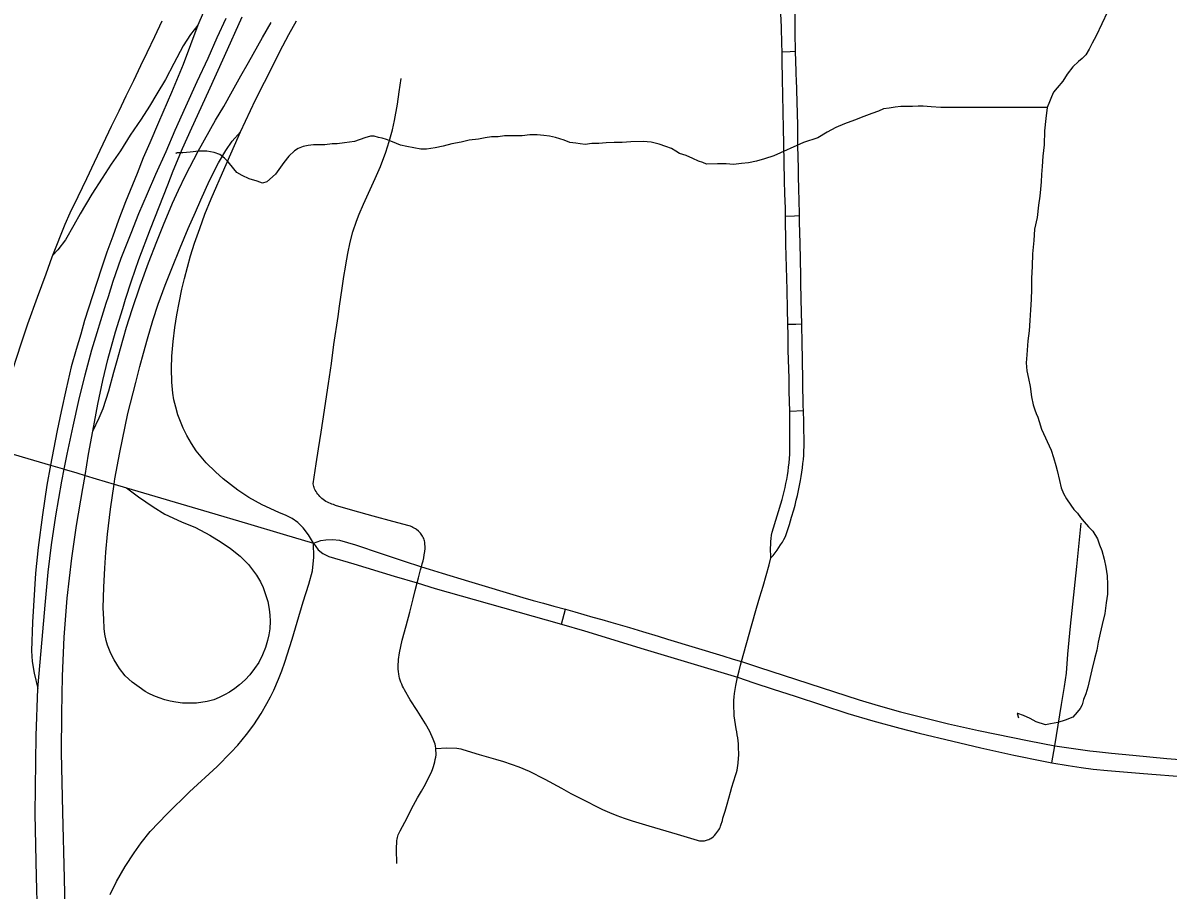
# Model space of a CAD drawing. Extents: x -59 to 82, y -3 to 49.
# Drawn here: x -11.904 to -11.304, y 30.279 to 30.733 of the extents above; entities that cross this region are included whole.
import ezdxf

# ---------------------------------------------------------------- set-up
doc = ezdxf.new("R2010")
doc.units = 0
for name, color, linetype in [('GM_X_City_Street', 7, 'Continuous'), ('GM_X_County_Road', 7, 'Continuous'), ('GM_X_Interchange_Ramps', 7, 'Continuous'), ('GM_X_Interstate_Route', 7, 'Continuous'), ('GM_X_Minor_River', 7, 'Continuous')]:
    doc.layers.add(name, color=color, linetype=linetype)

msp = doc.modelspace()

# ---------------------------------------------------------------- linework, layer by layer
at = {"layer": 'GM_X_City_Street'}
msp.add_line((-11.50209, 30.53), (-11.4949, 30.53024), dxfattribs=at)
for points in [[(-11.51189, 30.45322), (-11.51202, 30.4549), (-11.51209, 30.45659), (-11.51196, 30.46166), (-11.51181, 30.46333), (-11.51159, 30.46501), (-11.51133, 30.46668), (-11.50611, 30.48374), (-11.50554, 30.4858), (-11.505, 30.48787), (-11.50451, 30.48995), (-11.50405, 30.49204), (-11.50363, 30.49413), (-11.50326, 30.49624), (-11.50291, 30.49847), (-11.50262, 30.50071), (-11.50237, 30.50295), (-11.50218, 30.50519), (-11.50203, 30.50745), (-11.50193, 30.50971), (-11.50201, 30.52556), (-11.50209, 30.53), (-11.50233, 30.54023), (-11.50244, 30.54726), (-11.50286, 30.56173), (-11.50293, 30.5698), (-11.50306, 30.57542), (-11.50328, 30.58331), (-11.50347, 30.59355), (-11.50383, 30.60526), (-11.50406, 30.61729), (-11.50423, 30.63202), (-11.50432, 30.636), (-11.50459, 30.64385), (-11.50472, 30.65045), (-11.50498, 30.66054), (-11.50541, 30.67848), (-11.5055, 30.68618), (-11.50569, 30.69596), (-11.50577, 30.70316), (-11.50594, 30.71395), (-11.50605, 30.71806), (-11.50619, 30.72228), (-11.50646, 30.73093), (-11.50672, 30.73805)], [(-11.51189, 30.45322), (-11.51079, 30.45448), (-11.50973, 30.45579), (-11.50871, 30.45713), (-11.50774, 30.45851), (-11.50681, 30.45991), (-11.50593, 30.46134), (-11.50509, 30.4628), (-11.50431, 30.46428), (-11.5034, 30.46689), (-11.50221, 30.47066), (-11.50107, 30.47445), (-11.49997, 30.47826), (-11.49929, 30.48079), (-11.49863, 30.48333), (-11.49801, 30.48588), (-11.49742, 30.48844), (-11.49688, 30.491), (-11.49637, 30.49358), (-11.496, 30.49579), (-11.49566, 30.49802), (-11.49537, 30.50024), (-11.49512, 30.50248), (-11.4949, 30.50472), (-11.49474, 30.50696), (-11.49461, 30.50921), (-11.49451, 30.51145), (-11.49468, 30.52441), (-11.4949, 30.53024), (-11.49497, 30.53279), (-11.49544, 30.55776), (-11.49555, 30.56518), (-11.49576, 30.5757), (-11.49586, 30.58152), (-11.49623, 30.59665), (-11.49631, 30.60082), (-11.49668, 30.61784), (-11.49692, 30.62888), (-11.49694, 30.63233), (-11.4971, 30.64108), (-11.49731, 30.64523), (-11.49744, 30.65389), (-11.49751, 30.65697), (-11.49775, 30.66899), (-11.49789, 30.68106), (-11.49798, 30.68431), (-11.49819, 30.69323), (-11.49827, 30.6966), (-11.4984, 30.69998), (-11.49849, 30.70181), (-11.49868, 30.70771), (-11.49901, 30.71835), (-11.49907, 30.72087), (-11.49916, 30.7254), (-11.49924, 30.72855), (-11.49915, 30.74163)], [(-11.50605, 30.71806), (-11.50176, 30.71824), (-11.49901, 30.71835)], [(-11.69718, 30.44009), (-11.69648, 30.44269), (-11.69535, 30.4469), (-11.69496, 30.44838), (-11.6945, 30.45004), (-11.69412, 30.45162), (-11.69377, 30.45322), (-11.69348, 30.45483), (-11.69322, 30.45644), (-11.69302, 30.45806), (-11.69315, 30.46135), (-11.69331, 30.462), (-11.6935, 30.46263), (-11.69374, 30.46325), (-11.69401, 30.46386), (-11.69432, 30.46444), (-11.69467, 30.465), (-11.69505, 30.46555), (-11.69546, 30.46606), (-11.69642, 30.46706), (-11.69753, 30.46799), (-11.69812, 30.4684), (-11.69873, 30.46878), (-11.69937, 30.46912), (-11.70002, 30.46944), (-11.70068, 30.46971), (-11.70137, 30.46994), (-11.70997, 30.47227), (-11.72027, 30.475), (-11.73087, 30.47798), (-11.73992, 30.48064), (-11.74096, 30.48102), (-11.74179, 30.48127), (-11.74261, 30.48157), (-11.74341, 30.48191), (-11.74419, 30.48228), (-11.74495, 30.48271), (-11.74569, 30.48317), (-11.7464, 30.48366), (-11.74703, 30.48417), (-11.74763, 30.48471), (-11.74821, 30.48529), (-11.74874, 30.4859), (-11.74925, 30.48653), (-11.74972, 30.48719), (-11.75015, 30.48787), (-11.75055, 30.48858), (-11.75091, 30.48931), (-11.75113, 30.48993), (-11.75132, 30.49057), (-11.75146, 30.49123), (-11.75157, 30.49189), (-11.75006, 30.50243), (-11.7488, 30.51032), (-11.74742, 30.51893), (-11.7458, 30.53044), (-11.74454, 30.53863), (-11.74361, 30.54437), (-11.74212, 30.55487), (-11.74074, 30.56478), (-11.73864, 30.5795), (-11.73779, 30.58495), (-11.73647, 30.59439), (-11.73561, 30.60041), (-11.73479, 30.60534), (-11.73459, 30.60656), (-11.73347, 30.61256), (-11.73222, 30.6184), (-11.73083, 30.62378), (-11.72904, 30.6295), (-11.72763, 30.63312), (-11.7253, 30.63825), (-11.72273, 30.64409), (-11.71912, 30.65177), (-11.71639, 30.65796), (-11.71353, 30.66546), (-11.71177, 30.6711), (-11.71008, 30.67716), (-11.70897, 30.68211), (-11.70751, 30.69064), (-11.70658, 30.69705), (-11.70554, 30.70408)], [(-11.50423, 30.63202), (-11.49965, 30.63219), (-11.49694, 30.63233)], [(-11.50306, 30.57542), (-11.49889, 30.57557), (-11.49576, 30.5757)], [(-11.36486, 30.34594), (-11.36328, 30.3548), (-11.35972, 30.37644), (-11.35817, 30.38585), (-11.35717, 30.39279), (-11.35635, 30.40274), (-11.35497, 30.41745), (-11.35178, 30.44858), (-11.3494, 30.47132)], [(-11.5294, 30.39069), (-11.52863, 30.39396), (-11.52787, 30.39698), (-11.52736, 30.39886), (-11.52201, 30.41766), (-11.51955, 30.42675), (-11.51768, 30.43281), (-11.51602, 30.43839), (-11.51442, 30.44398), (-11.51286, 30.44959), (-11.51189, 30.45322)], [(-11.70775, 30.29311), (-11.70803, 30.30053), (-11.70785, 30.30521), (-11.70772, 30.30598), (-11.70754, 30.30672), (-11.70733, 30.30747), (-11.70707, 30.30819), (-11.70677, 30.3089), (-11.70644, 30.30959), (-11.70606, 30.31026), (-11.70249, 30.31714), (-11.70011, 30.32183), (-11.69707, 30.32746), (-11.69497, 30.331), (-11.6936, 30.33339), (-11.69201, 30.33638), (-11.69064, 30.33903), (-11.68972, 30.34102), (-11.68898, 30.34282), (-11.68859, 30.34399), (-11.68824, 30.34517), (-11.68794, 30.34635), (-11.68768, 30.34755), (-11.68747, 30.34876), (-11.68731, 30.34998), (-11.68738, 30.35341), (-11.68762, 30.3548), (-11.68783, 30.35568), (-11.68809, 30.35656), (-11.68838, 30.35741), (-11.68872, 30.35826), (-11.6906, 30.3623), (-11.6928, 30.36634), (-11.69718, 30.37323), (-11.70079, 30.37888), (-11.70387, 30.38411), (-11.70439, 30.38507), (-11.70487, 30.38605), (-11.7053, 30.38706), (-11.7057, 30.38808), (-11.70605, 30.38912), (-11.70635, 30.39017), (-11.70661, 30.39123), (-11.70683, 30.3923), (-11.707, 30.3936), (-11.70712, 30.39491), (-11.70719, 30.39621), (-11.70695, 30.39988), (-11.70646, 30.40352), (-11.70496, 30.41011), (-11.70293, 30.41764), (-11.7011, 30.42477), (-11.69935, 30.43171), (-11.69827, 30.43604), (-11.69718, 30.44009)], [(-11.68738, 30.35341), (-11.68163, 30.35376), (-11.67643, 30.35359), (-11.67538, 30.3534), (-11.67432, 30.35317), (-11.67329, 30.3529), (-11.66469, 30.35027), (-11.65608, 30.34776), (-11.65199, 30.34649), (-11.64791, 30.34516), (-11.64386, 30.34377), (-11.63858, 30.34156), (-11.63581, 30.34014), (-11.63304, 30.33869), (-11.63028, 30.33723), (-11.62162, 30.33258), (-11.61919, 30.33121), (-11.61674, 30.32988), (-11.61426, 30.32861), (-11.61175, 30.32738), (-11.6002, 30.32135), (-11.59641, 30.31982), (-11.5926, 30.31832), (-11.58879, 30.31686), (-11.5845, 30.3155), (-11.57938, 30.31394), (-11.57589, 30.31291), (-11.56095, 30.30859), (-11.55055, 30.30542), (-11.54996, 30.30524), (-11.54935, 30.3051), (-11.54873, 30.305), (-11.54672, 30.30508), (-11.54623, 30.30521), (-11.5451, 30.30555), (-11.54446, 30.30578), (-11.54384, 30.30606), (-11.54338, 30.30631), (-11.54214, 30.30716), (-11.54144, 30.30787), (-11.54078, 30.30862), (-11.54016, 30.30941), (-11.53921, 30.31079), (-11.53887, 30.31138), (-11.53857, 30.31199), (-11.53831, 30.31262), (-11.53809, 30.31326), (-11.53735, 30.31571), (-11.53703, 30.31693), (-11.53591, 30.32053), (-11.53483, 30.32415), (-11.53308, 30.33048), (-11.53231, 30.33317), (-11.53152, 30.33585), (-11.53029, 30.33967), (-11.52995, 30.34084), (-11.52966, 30.34202), (-11.52941, 30.3432), (-11.52921, 30.3444), (-11.52905, 30.34561), (-11.52884, 30.34832), (-11.52877, 30.34983), (-11.52884, 30.35437), (-11.52896, 30.35587), (-11.52912, 30.35743), (-11.52932, 30.35898), (-11.52956, 30.36052), (-11.52984, 30.36206), (-11.53016, 30.36359), (-11.53053, 30.36585), (-11.53114, 30.37038), (-11.53124, 30.3723), (-11.53139, 30.3749), (-11.53131, 30.37853), (-11.53117, 30.38046), (-11.53099, 30.38214), (-11.53088, 30.38312), (-11.5303, 30.38626), (-11.5294, 30.39069)]]:
    msp.add_lwpolyline(points, dxfattribs=at)
at = {"layer": 'GM_X_County_Road'}
msp.add_line((-11.62165, 30.41846), (-11.61946, 30.42631), dxfattribs=at)
for points in [[(-11.92075, 30.511), (-11.88923, 30.50168), (-11.88305, 30.49986)], [(-11.88305, 30.49986), (-11.88202, 30.49955), (-11.87546, 30.49761), (-11.87113, 30.49632), (-11.86538, 30.49461), (-11.85588, 30.49179), (-11.84934, 30.48985), (-11.80617, 30.47708), (-11.78609, 30.47111), (-11.76741, 30.46561), (-11.75143, 30.46078)], [(-11.75143, 30.46078), (-11.74768, 30.46225), (-11.74493, 30.46263), (-11.74161, 30.46282), (-11.73793, 30.46243), (-11.72945, 30.45998), (-11.71611, 30.45547), (-11.70459, 30.45161), (-11.69496, 30.44838), (-11.69082, 30.44721), (-11.68417, 30.44512), (-11.67023, 30.44095), (-11.64181, 30.43247), (-11.6364, 30.43092), (-11.63098, 30.42939), (-11.62554, 30.42792), (-11.61946, 30.42631), (-11.61461, 30.42488), (-11.60988, 30.42352), (-11.60525, 30.4222), (-11.60053, 30.42082), (-11.5958, 30.41948), (-11.59087, 30.41808), (-11.58595, 30.41668), (-11.57919, 30.41467), (-11.57098, 30.41221), (-11.566, 30.41062), (-11.53708, 30.40182), (-11.53168, 30.4002), (-11.52736, 30.39886), (-11.51837, 30.39588), (-11.46577, 30.3789), (-11.45581, 30.37589), (-11.44401, 30.37261), (-11.43078, 30.36918), (-11.41897, 30.36631), (-11.40324, 30.36278), (-11.37663, 30.35743), (-11.36328, 30.3548), (-11.34484, 30.35213), (-11.34136, 30.35176), (-11.33362, 30.35085), (-11.32235, 30.3498), (-11.30465, 30.34809), (-11.28617, 30.34678)], [(-11.75143, 30.46078), (-11.74901, 30.45741), (-11.74654, 30.45542), (-11.74338, 30.45391), (-11.73034, 30.45008), (-11.70917, 30.44364), (-11.69718, 30.44009), (-11.68767, 30.43716), (-11.66725, 30.43131), (-11.62165, 30.41846), (-11.60959, 30.41488), (-11.57826, 30.40529), (-11.53289, 30.39175), (-11.5294, 30.39069), (-11.52087, 30.38774), (-11.51081, 30.38434), (-11.49922, 30.38072), (-11.48544, 30.37615), (-11.47165, 30.37166), (-11.45857, 30.36789), (-11.44433, 30.36397), (-11.43431, 30.36134), (-11.41658, 30.35715), (-11.40206, 30.35373), (-11.38469, 30.34996), (-11.36924, 30.34675), (-11.36486, 30.34594), (-11.35618, 30.34455), (-11.34949, 30.3435), (-11.34307, 30.34259), (-11.33559, 30.3418), (-11.31671, 30.34023), (-11.29469, 30.33852)]]:
    msp.add_lwpolyline(points, dxfattribs=at)
at = {"layer": 'GM_X_Interchange_Ramps'}
msp.add_line((-11.88821, 30.61147), (-11.88856, 30.61049), dxfattribs=at)
for points in [[(-11.73155, 30.95413), (-11.73782, 30.93221), (-11.74044, 30.92389), (-11.74589, 30.90585), (-11.75097, 30.89033), (-11.7585, 30.86631), (-11.76601, 30.84387), (-11.77343, 30.82406), (-11.78097, 30.80596), (-11.7864, 30.79291), (-11.79424, 30.77429), (-11.79987, 30.76093), (-11.80423, 30.75034), (-11.81202, 30.73204)], [(-11.81202, 30.73204), (-11.81976, 30.71149), (-11.82582, 30.69676), (-11.83266, 30.68109), (-11.83717, 30.67046), (-11.84064, 30.66262), (-11.84389, 30.65435), (-11.84986, 30.63955), (-11.85355, 30.62997), (-11.85655, 30.62157), (-11.85965, 30.61321), (-11.86226, 30.60538), (-11.86518, 30.59685), (-11.87136, 30.57749), (-11.87332, 30.57034), (-11.87575, 30.56221), (-11.87831, 30.55311), (-11.88101, 30.54171), (-11.88366, 30.52976), (-11.88578, 30.51979), (-11.88856, 30.50534), (-11.88923, 30.50168), (-11.89112, 30.49126), (-11.89343, 30.47577), (-11.8956, 30.45864), (-11.89704, 30.4451), (-11.89868, 30.41955), (-11.89919, 30.40444), (-11.89881, 30.39893), (-11.89778, 30.39279), (-11.89586, 30.38472)], [(-11.83098, 30.73419), (-11.83469, 30.72597), (-11.83879, 30.71762), (-11.84203, 30.71078), (-11.84577, 30.70294), (-11.84976, 30.69479), (-11.85349, 30.68703), (-11.85747, 30.67904), (-11.86174, 30.66976), (-11.86639, 30.66015), (-11.87044, 30.65153), (-11.87488, 30.64213), (-11.87904, 30.63368), (-11.88171, 30.62769), (-11.88821, 30.61147)], [(-11.81202, 30.73204), (-11.81582, 30.72714), (-11.8197, 30.72112), (-11.82468, 30.71198), (-11.82898, 30.70357), (-11.83351, 30.69612), (-11.83738, 30.68967), (-11.84175, 30.68277), (-11.84749, 30.67442), (-11.85255, 30.66625), (-11.85739, 30.65923), (-11.86209, 30.65189), (-11.86759, 30.64356), (-11.8737, 30.63318), (-11.87705, 30.62729), (-11.88135, 30.61969), (-11.88542, 30.61435), (-11.88821, 30.61147)], [(-11.86701, 30.51947), (-11.86368, 30.5265), (-11.86171, 30.53131), (-11.85875, 30.54068), (-11.85596, 30.55041), (-11.8543, 30.55654), (-11.85261, 30.56275), (-11.84935, 30.5739), (-11.84639, 30.58318), (-11.84224, 30.59551), (-11.8379, 30.60755), (-11.83345, 30.61881), (-11.83001, 30.62749), (-11.82527, 30.63884), (-11.82211, 30.64564), (-11.81846, 30.65324), (-11.81188, 30.66606), (-11.80278, 30.68225), (-11.79849, 30.68951), (-11.79392, 30.69762), (-11.78956, 30.70549), (-11.78555, 30.71243), (-11.77813, 30.72549), (-11.77364, 30.73344)], [(-11.78971, 30.67617), (-11.78193, 30.69288), (-11.77719, 30.70227), (-11.77368, 30.70894), (-11.76907, 30.71828), (-11.76437, 30.72717), (-11.76038, 30.73436)], [(-11.84934, 30.48985), (-11.84319, 30.48511), (-11.83538, 30.47989), (-11.82933, 30.47608), (-11.82058, 30.47208), (-11.81323, 30.4691), (-11.80578, 30.46509), (-11.79982, 30.46137), (-11.79488, 30.45802), (-11.78996, 30.45411), (-11.78553, 30.44963), (-11.78137, 30.44408), (-11.77928, 30.44057), (-11.77789, 30.43756), (-11.77637, 30.43354), (-11.7754, 30.43029), (-11.77465, 30.42632), (-11.77431, 30.42312), (-11.7742, 30.42007), (-11.77442, 30.41605), (-11.77485, 30.4129), (-11.77556, 30.40986), (-11.77659, 30.40627), (-11.77811, 30.40236), (-11.78018, 30.39845), (-11.78236, 30.3952), (-11.78485, 30.39193), (-11.78724, 30.38932), (-11.79029, 30.38661), (-11.79274, 30.38474), (-11.7955, 30.3828), (-11.79811, 30.38139), (-11.80093, 30.37998), (-11.80364, 30.37889), (-11.80712, 30.37803), (-11.81267, 30.37716), (-11.81669, 30.37704), (-11.82016, 30.37716), (-11.82353, 30.3776), (-11.82647, 30.37813), (-11.82926, 30.37886), (-11.83222, 30.37987), (-11.83505, 30.38096), (-11.83766, 30.38215), (-11.83963, 30.38318), (-11.84275, 30.38539), (-11.84646, 30.38802), (-11.85015, 30.39138), (-11.85309, 30.3953), (-11.85591, 30.39975), (-11.85754, 30.40301), (-11.85928, 30.40747), (-11.86004, 30.40997), (-11.8608, 30.41323), (-11.86113, 30.41627), (-11.86136, 30.42108), (-11.86161, 30.42704), (-11.86123, 30.43789), (-11.8608, 30.44778), (-11.86015, 30.45614), (-11.85939, 30.46549), (-11.85773, 30.47868), (-11.85588, 30.49179), (-11.85548, 30.49461), (-11.85298, 30.5083), (-11.84863, 30.52873), (-11.84461, 30.54503), (-11.84244, 30.55329), (-11.84048, 30.56024), (-11.8384, 30.5679), (-11.83567, 30.57734), (-11.83277, 30.58599), (-11.8291, 30.59583), (-11.82562, 30.60464), (-11.82131, 30.6154), (-11.81704, 30.62564), (-11.81333, 30.63412), (-11.8105, 30.6406), (-11.80586, 30.65063), (-11.8012, 30.65993), (-11.79741, 30.66649), (-11.79408, 30.67133), (-11.78971, 30.67617)], [(-11.75143, 30.46078), (-11.75404, 30.46529), (-11.75689, 30.4689), (-11.75974, 30.47175), (-11.76268, 30.47383), (-11.76587, 30.47536), (-11.76966, 30.47686), (-11.77831, 30.48093), (-11.78535, 30.48471), (-11.79118, 30.48863), (-11.79877, 30.49462), (-11.80286, 30.49824), (-11.80766, 30.50294), (-11.81037, 30.50605), (-11.81294, 30.50926), (-11.81544, 30.51299), (-11.81784, 30.51724), (-11.81976, 30.5211), (-11.8212, 30.52455), (-11.82247, 30.52807), (-11.8236, 30.532), (-11.82458, 30.53597), (-11.82516, 30.53937), (-11.82571, 30.54518), (-11.82593, 30.55224), (-11.82567, 30.55883), (-11.82494, 30.56647), (-11.82407, 30.57369), (-11.82304, 30.58045), (-11.8219, 30.58671), (-11.82045, 30.59378), (-11.81906, 30.59946), (-11.81748, 30.60537), (-11.81584, 30.6113), (-11.81383, 30.61785), (-11.81108, 30.62557), (-11.80832, 30.63307), (-11.80509, 30.64104), (-11.79788, 30.65756), (-11.78971, 30.67617)], [(-11.88856, 30.61049), (-11.89169, 30.60174), (-11.89617, 30.58939), (-11.90126, 30.57547), (-11.90431, 30.56652), (-11.90736, 30.55695), (-11.91097, 30.54543), (-11.91662, 30.52587), (-11.92075, 30.511)], [(-11.85805, 30.27698), (-11.85465, 30.28368), (-11.85019, 30.29163), (-11.84548, 30.29881), (-11.8418, 30.30396), (-11.83698, 30.30995), (-11.82819, 30.31919), (-11.81633, 30.3307), (-11.80196, 30.34397), (-11.79477, 30.35127), (-11.79102, 30.35512), (-11.7865, 30.36069), (-11.78279, 30.3658), (-11.77892, 30.37174), (-11.77591, 30.377), (-11.77404, 30.3804), (-11.77233, 30.38388), (-11.76984, 30.38963), (-11.76806, 30.39405), (-11.76643, 30.39853), (-11.76262, 30.41058), (-11.76, 30.41954), (-11.75684, 30.4301), (-11.75395, 30.43942), (-11.75206, 30.44635), (-11.75131, 30.45357), (-11.75143, 30.46078)]]:
    msp.add_lwpolyline(points, dxfattribs=at)
at = {"layer": 'GM_X_Interstate_Route'}
for points in [[(-11.85889, 30.58997), (-11.85631, 30.59798), (-11.8522, 30.61008), (-11.84705, 30.62307), (-11.84287, 30.63343), (-11.83845, 30.64383), (-11.83408, 30.65398), (-11.8287, 30.66589), (-11.824, 30.67713), (-11.81833, 30.68939), (-11.81233, 30.70245), (-11.80663, 30.7148), (-11.80184, 30.72558), (-11.79726, 30.73575)], [(-11.84989, 30.58856), (-11.84686, 30.59823), (-11.84292, 30.60939), (-11.8369, 30.62547), (-11.82785, 30.64851), (-11.8249, 30.65577), (-11.82003, 30.6674), (-11.81516, 30.67825), (-11.80646, 30.69737), (-11.79807, 30.7158), (-11.78886, 30.73643)], [(-11.89558, 30.24712), (-11.89656, 30.28624), (-11.89722, 30.31913), (-11.89676, 30.36001), (-11.89586, 30.38472), (-11.89361, 30.41042), (-11.89196, 30.42838), (-11.89038, 30.4457), (-11.88861, 30.46), (-11.88639, 30.47525), (-11.88326, 30.49324), (-11.88202, 30.49955), (-11.88045, 30.50749), (-11.87735, 30.5221), (-11.87443, 30.53546), (-11.87106, 30.54899), (-11.86752, 30.56206), (-11.86004, 30.58641), (-11.85889, 30.58997)], [(-11.88078, 30.23613), (-11.88195, 30.28546), (-11.88277, 30.31999), (-11.88343, 30.35123), (-11.88327, 30.37161), (-11.88294, 30.39118), (-11.88212, 30.41156), (-11.88047, 30.43212), (-11.878, 30.45299), (-11.87564, 30.47016), (-11.87231, 30.48939), (-11.87113, 30.49632), (-11.86923, 30.50751), (-11.86701, 30.51947), (-11.86446, 30.53364), (-11.86183, 30.54598), (-11.85924, 30.55696), (-11.85515, 30.57149), (-11.8514, 30.58372), (-11.84989, 30.58856)]]:
    msp.add_lwpolyline(points, dxfattribs=at)
at = {"layer": 'GM_X_Minor_River'}
for points in [[(-11.33561, 30.73901), (-11.34151, 30.7264), (-11.34374, 30.72257), (-11.34522, 30.71952), (-11.34707, 30.71645), (-11.34894, 30.71453), (-11.35082, 30.71299), (-11.35382, 30.71029), (-11.35681, 30.70645), (-11.35903, 30.70263), (-11.36202, 30.69917), (-11.36389, 30.69687), (-11.365, 30.69457), (-11.3661, 30.6919), (-11.3672, 30.68885), (-11.36788, 30.68314), (-11.36855, 30.67667), (-11.36883, 30.66945), (-11.36951, 30.66336), (-11.36981, 30.65803), (-11.37014, 30.65385), (-11.37046, 30.65005), (-11.37079, 30.64624), (-11.37112, 30.64244), (-11.37182, 30.63787), (-11.37249, 30.6314), (-11.37392, 30.6253), (-11.37422, 30.61922), (-11.37488, 30.61237), (-11.37518, 30.60591), (-11.37547, 30.59944), (-11.37539, 30.59374), (-11.3757, 30.58842), (-11.376, 30.58309), (-11.3763, 30.57739), (-11.37661, 30.57206), (-11.3773, 30.56674), (-11.37796, 30.55951), (-11.37828, 30.55532), (-11.37784, 30.55115), (-11.37703, 30.54698), (-11.37621, 30.54281), (-11.37538, 30.5375)], [(-11.3672, 30.68885), (-11.42301, 30.68894), (-11.42795, 30.68926), (-11.43213, 30.68959), (-11.43479, 30.68955), (-11.43783, 30.68952), (-11.44011, 30.68949), (-11.4439, 30.68944), (-11.44693, 30.68902), (-11.44997, 30.68861), (-11.453, 30.68819), (-11.45564, 30.68702), (-11.45904, 30.68584), (-11.46319, 30.68427), (-11.4681, 30.68231), (-11.47339, 30.68035), (-11.47792, 30.67839), (-11.48244, 30.67606), (-11.48734, 30.67296), (-11.4949, 30.67059), (-11.51037, 30.66356), (-11.51528, 30.66198), (-11.51944, 30.66079), (-11.52361, 30.65998), (-11.5274, 30.65955), (-11.53157, 30.65912), (-11.53537, 30.65946), (-11.53993, 30.6594), (-11.54562, 30.65933), (-11.54753, 30.66007), (-11.54982, 30.6608), (-11.55288, 30.66229), (-11.55632, 30.66377), (-11.55975, 30.66486), (-11.56166, 30.66598), (-11.56396, 30.66747), (-11.56701, 30.66858), (-11.57044, 30.66967), (-11.57463, 30.67076), (-11.57882, 30.67109), (-11.58527, 30.67102), (-11.58982, 30.67058), (-11.594, 30.67053), (-11.59817, 30.67048), (-11.60196, 30.67006), (-11.60576, 30.67001), (-11.60917, 30.66959), (-11.61183, 30.66994), (-11.61412, 30.67029), (-11.61716, 30.67063), (-11.62021, 30.67174), (-11.62479, 30.6732), (-11.62783, 30.67392), (-11.63088, 30.67427), (-11.6343, 30.6746), (-11.63809, 30.67456), (-11.64226, 30.67413), (-11.6472, 30.67407), (-11.65137, 30.67402), (-11.65479, 30.6736), (-11.6582, 30.67356), (-11.66162, 30.67313), (-11.66502, 30.67233), (-11.66995, 30.67189), (-11.67411, 30.6707), (-11.67904, 30.66988), (-11.68357, 30.66869), (-11.68774, 30.66788), (-11.69228, 30.66706), (-11.69532, 30.66703), (-11.70255, 30.66846), (-11.70598, 30.66918), (-11.71018, 30.67103), (-11.71324, 30.67213), (-11.71552, 30.67286), (-11.71743, 30.67322), (-11.71972, 30.67395), (-11.72161, 30.67393), (-11.72464, 30.67313), (-11.72993, 30.67117), (-11.73523, 30.67035), (-11.73902, 30.66992), (-11.74168, 30.66989), (-11.74547, 30.66946), (-11.74889, 30.66942), (-11.75155, 30.66939), (-11.7542, 30.66898), (-11.75685, 30.66856), (-11.75949, 30.66739), (-11.76137, 30.66623), (-11.76437, 30.66353), (-11.76699, 30.66008), (-11.77146, 30.65395), (-11.77596, 30.65009), (-11.77823, 30.64931), (-11.7809, 30.65041), (-11.78509, 30.6515), (-11.78892, 30.65336)], [(-11.78892, 30.65336), (-11.79159, 30.65485), (-11.79314, 30.65673), (-11.79623, 30.66049), (-11.79815, 30.66237), (-11.80046, 30.66424), (-11.80351, 30.66534), (-11.80731, 30.66606), (-11.81149, 30.666), (-11.81604, 30.66557), (-11.81983, 30.66515), (-11.82287, 30.66511), (-11.82363, 30.6651), (-11.82325, 30.6651)], [(-11.37538, 30.5375), (-11.37456, 30.53333), (-11.37377, 30.53068), (-11.37298, 30.52879), (-11.37219, 30.5269), (-11.37141, 30.52463), (-11.37021, 30.52046), (-11.36512, 30.5095), (-11.36393, 30.50571), (-11.36274, 30.50155), (-11.36194, 30.4989), (-11.36073, 30.49359), (-11.35992, 30.4898), (-11.35874, 30.48677), (-11.35718, 30.48413), (-11.35486, 30.48074), (-11.35331, 30.47848), (-11.35139, 30.4766), (-11.34984, 30.47434), (-11.34791, 30.47209), (-11.34559, 30.46945), (-11.34328, 30.4672), (-11.34095, 30.46305), (-11.33977, 30.46002), (-11.33859, 30.45699), (-11.33739, 30.45245), (-11.33657, 30.44828), (-11.33575, 30.44373), (-11.33569, 30.43917), (-11.33562, 30.43423), (-11.33632, 30.42966), (-11.337, 30.42395), (-11.33844, 30.41823), (-11.33952, 30.41366), (-11.34059, 30.40909), (-11.34129, 30.4049), (-11.34237, 30.40033), (-11.34381, 30.39461), (-11.34489, 30.39003), (-11.34596, 30.38546), (-11.34705, 30.38203), (-11.34815, 30.37897), (-11.34887, 30.37631), (-11.34999, 30.37439), (-11.35148, 30.37247), (-11.35372, 30.36979), (-11.35788, 30.36822), (-11.36166, 30.36703), (-11.36544, 30.36623), (-11.36809, 30.36581), (-11.37305, 30.36727), (-11.37611, 30.36914), (-11.37955, 30.37062), (-11.3826, 30.37172), (-11.38298, 30.37171), (-11.38219, 30.36944)]]:
    msp.add_lwpolyline(points, dxfattribs=at)

doc.saveas('drawing.dxf')
